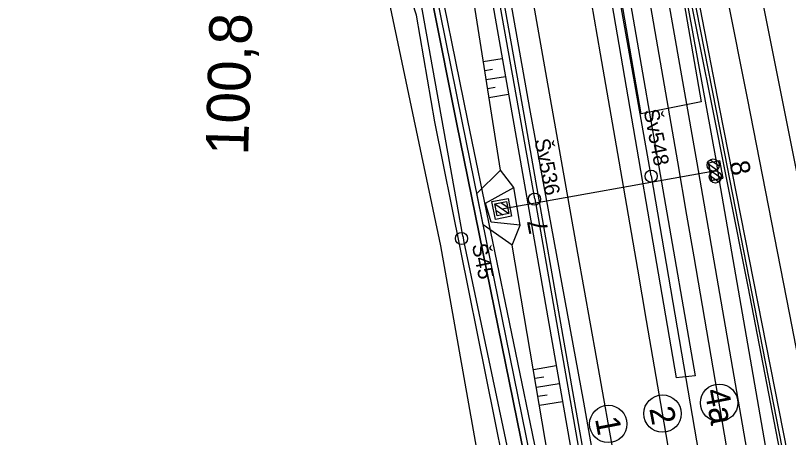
# Model space of a CAD drawing. Extents: x -545736 to -544888, y -1122892 to -1119128.
# Drawn here: x -545100.2 to -545036.5, y -1122602.4 to -1122567.6 of the extents above; entities that cross this region are included whole.
import ezdxf

# ---------------------------------------------------------------- set-up
doc = ezdxf.new("R2010")
doc.units = 0
for name, color, linetype in [('osvětlené plochy-hodnota-obrys', 7, 'Continuous'), ('Vrstva 1', 7, 'Continuous'), ('Vrstva 1 - Koleje', 7, 'Continuous'), ('Vrstva 11 - Trakce', 7, 'Continuous'), ('Vrstva 12', 7, 'Continuous'), ('Vrstva 12 - Trakce zaklady', 7, 'Continuous'), ('Vrstva 13', 7, 'Continuous'), ('Vrstva 19 - Staniceni', 7, 'Continuous'), ('Vrstva 23', 7, 'Continuous'), ('Vrstva 28 - zabzar', 7, 'Continuous'), ('Vrstva 31', 7, 'Continuous'), ('Vrstva 32', 7, 'Continuous'), ('Vrstva 4 - Teren - stezky - prechody - plochy', 7, 'Continuous'), ('Vrstva 43', 7, 'Continuous'), ('Vrstva 44', 7, 'Continuous'), ('Vrstva 48', 7, 'Continuous'), ('Vrstva 49', 7, 'Continuous')]:
    doc.layers.add(name, color=color, linetype=linetype)

msp = doc.modelspace()

# ---------------------------------------------------------------- linework, layer by layer
at = {"layer": 'osvětlené plochy-hodnota-obrys'}
for points in [[(-545047.997, -1122549.826), (-545043.69, -1122574.732), (-545048.628, -1122575.708)], [(-545048.628, -1122575.708), (-545052.892, -1122550.835)]]:
    msp.add_lwpolyline(points, dxfattribs=at)
at = {"layer": 'Vrstva 1'}
msp.add_lwpolyline([(-545068.904, -1122411.876), (-545066.819, -1122423.364), (-545063.507, -1122440.549), (-545060.331, -1122456.897), (-545057.192, -1122473.275), (-545054.444, -1122488.508), (-545052.57, -1122500.819), (-545051.42, -1122511.592), (-545050.311, -1122520.98), (-545049.375, -1122526.795), (-545046.137, -1122542.925), (-545043.214, -1122557.71), (-545039.903, -1122574.434), (-545036.419, -1122592.255), (-545033.982, -1122604.761), (-545029.871, -1122624.617), (-545027.294, -1122633.968), (-545025.013, -1122641.762), (-545022.676, -1122652.428), (-545020.046, -1122666.027), (-545016.909, -1122682.055), (-545009.383, -1122721.21)], dxfattribs=at)
at = {"layer": 'Vrstva 1 - Koleje'}
for points in [[(-545045.385, -1122609.05), (-545046.733, -1122601.181), (-545048.18, -1122592.761), (-545048.908, -1122588.523), (-545050.442, -1122579.607), (-545051.961, -1122570.765), (-545053.451, -1122562.174), (-545054.791, -1122554.514), (-545055.355, -1122551.329), (-545056.105, -1122547.087), (-545057.584, -1122538.791), (-545059.098, -1122530.393), (-545060.459, -1122522.91), (-545062.079, -1122514.072), (-545063.588, -1122505.944), (-545064.879, -1122499.052), (-545067.975, -1122482.725), (-545070.312, -1122470.606), (-545070.968, -1122467.202), (-545071.121, -1122466.407)], [(-545050.721, -1122604.725), (-545052.28, -1122595.938), (-545053.826, -1122587.197), (-545055.339, -1122578.646), (-545056.379, -1122572.776), (-545057.869, -1122564.341), (-545059.389, -1122555.766), (-545060.933, -1122547.063), (-545062.445, -1122538.598), (-545064.006, -1122529.942), (-545065.546, -1122521.493), (-545066.944, -1122513.902), (-545068.244, -1122506.901), (-545069.539, -1122499.984), (-545069.814, -1122498.512)], [(-545041.014, -1122606.453), (-545042.699, -1122596.644), (-545044.262, -1122587.497), (-545044.858, -1122584.079), (-545045.614, -1122579.685), (-545047.134, -1122570.821), (-545048.726, -1122561.631), (-545050.236, -1122553.008), (-545051.584, -1122545.368), (-545052.206, -1122541.868), (-545052.398, -1122540.79), (-545052.521, -1122540.099)]]:
    msp.add_lwpolyline(points, dxfattribs=at)
for centre in [(-545042.202, -1122599.539), (-545046.862, -1122600.429), (-545051.332, -1122601.282)]:
    msp.add_circle(centre, 1.542, dxfattribs=at)
at = {"layer": 'Vrstva 11 - Trakce'}
for p, q in [((-545042.936, -1122579.501), (-545042.201, -1122580.007)), ((-545043.17, -1122579.794), (-545042.39, -1122580.333)), ((-545060.095, -1122583.54), (-545042.604, -1122580.429)), ((-545042.99, -1122580.782), (-545042.212, -1122581.318)), ((-545042.757, -1122580.487), (-545042.02, -1122580.995)), ((-545060.679, -1122583.145), (-545059.509, -1122583.932)), ((-545060.159, -1122583.043), (-545059.611, -1122583.411)), ((-545060.58, -1122583.663), (-545060.025, -1122584.036))]:
    msp.add_line(p, q, dxfattribs=at)
msp.add_lwpolyline([(-545059.701, -1122582.953), (-545059.508, -1122583.934), (-545060.489, -1122584.127), (-545060.682, -1122583.146)], close=True, dxfattribs=at)
for centre in [(-545042.695, -1122579.937), (-545042.513, -1122580.921)]:
    msp.add_circle(centre, 0.5, dxfattribs=at)
at = {"layer": 'Vrstva 12'}
for points in [[(-545052.532, -1122524.696), (-545049.226, -1122542.217), (-545046.443, -1122556.912), (-545043.007, -1122574.107), (-545039.838, -1122589.963), (-545036.604, -1122606.742), (-545032.728, -1122626.083), (-545029.195, -1122644.489), (-545026.409, -1122658.225), (-545026.38, -1122658.316), (-545026.22, -1122658.509), (-545026.237, -1122658.458), (-545027.308, -1122652.049), (-545031.336, -1122631.583), (-545036.557, -1122605.452)], [(-545036.557, -1122605.452), (-545042.408, -1122575.465), (-545046.692, -1122553.647), (-545049.097, -1122542.172), (-545052.253, -1122524.668)], [(-545052.017, -1122524.444), (-545042.166, -1122575.313), (-545036.244, -1122605.439), (-545030.993, -1122631.556)]]:
    msp.add_lwpolyline(points, dxfattribs=at)
at = {"layer": 'Vrstva 12 - Trakce zaklady'}
for p, q in [((-545043.08, -1122579.744), (-545042.169, -1122579.554)), ((-545042.837, -1122581.201), (-545041.901, -1122581.009))]:
    msp.add_line(p, q, dxfattribs=at)
for points in [[(-545043.08, -1122579.744), (-545042.169, -1122579.554), (-545041.901, -1122581.009), (-545042.837, -1122581.201), (-545043.08, -1122579.744)], [(-545043.08, -1122579.744), (-545043.08, -1122579.744), (-545042.837, -1122581.201), (-545042.837, -1122581.201)], [(-545060.909, -1122582.938), (-545059.588, -1122582.685), (-545059.299, -1122584.159), (-545060.624, -1122584.437), (-545060.909, -1122582.938)]]:
    msp.add_lwpolyline(points, dxfattribs=at)
at = {"layer": 'Vrstva 13'}
for points in [[(-545028.35, -1122755.897), (-545029.145, -1122751.861), (-545033.916, -1122726.946), (-545040.565, -1122694.58), (-545045.437, -1122670.217), (-545050.32, -1122646.168), (-545054.473, -1122623.814), (-545058.217, -1122603.978), (-545063.836, -1122576.435), (-545069.59, -1122547.465), (-545075.408, -1122519.018), (-545078.686, -1122503.072), (-545078.31, -1122502.943)], [(-545027.819, -1122755.793), (-545028.599, -1122751.872), (-545033.511, -1122726.819), (-545039.921, -1122694.648), (-545044.959, -1122670.154), (-545049.898, -1122646.069), (-545054.001, -1122623.766), (-545057.758, -1122603.891), (-545063.364, -1122576.321), (-545069.202, -1122547.386), (-545075.005, -1122518.95), (-545078.31, -1122502.943), (-545077.905, -1122502.754), (-545074.587, -1122518.877), (-545068.787, -1122547.323), (-545062.931, -1122576.272), (-545057.246, -1122603.793), (-545053.518, -1122623.679), (-545049.43, -1122646.062), (-545044.427, -1122670.103), (-545039.459, -1122694.557), (-545033.025, -1122726.769), (-545028.137, -1122751.773), (-545027.357, -1122755.702)]]:
    msp.add_lwpolyline(points, dxfattribs=at)
at = {"layer": 'Vrstva 23'}
msp.add_lwpolyline([(-545030.974, -1122604.733), (-545037.042, -1122574.314), (-545044.319, -1122537.893)], dxfattribs=at)
at = {"layer": 'Vrstva 28 - zabzar'}
msp.add_lwpolyline([(-545062.05, -1122603.96), (-545065.13, -1122586.61), (-545067.53, -1122575.15), (-545070.15, -1122562.71), (-545071.68, -1122553.55), (-545073.01, -1122547.67), (-545075.63, -1122536.06), (-545076.51, -1122532.89), (-545078.96, -1122517.74), (-545081.29, -1122506.35), (-545083.52, -1122495.4)], dxfattribs=at)
at = {"layer": 'Vrstva 31'}
msp.add_lwpolyline([(-545062.05, -1122603.96), (-545065.13, -1122586.61), (-545067.53, -1122575.15), (-545070.15, -1122562.71), (-545071.68, -1122553.55), (-545073.01, -1122547.67), (-545075.63, -1122536.06), (-545076.51, -1122532.89), (-545078.96, -1122517.74), (-545081.29, -1122506.35), (-545083.52, -1122495.4), (-545088, -1122477.28), (-545088.6, -1122473.44), (-545088.68, -1122470.8), (-545089.31, -1122466.23), (-545090.2, -1122459.67), (-545092.23, -1122451.16), (-545094.2, -1122440.96), (-545096.89, -1122439.25), (-545098.21, -1122435.16)], dxfattribs=at)
at = {"layer": 'Vrstva 32'}
msp.add_lwpolyline([(-545062.05, -1122603.96), (-545065.13, -1122586.61), (-545067.53, -1122575.15), (-545070.15, -1122562.71), (-545071.68, -1122553.55), (-545073.01, -1122547.67), (-545075.63, -1122536.06), (-545076.51, -1122532.89), (-545078.96, -1122517.74), (-545081.29, -1122506.35), (-545083.52, -1122495.4), (-545087.27, -1122480.36), (-545088, -1122477.28), (-545088.6, -1122473.44), (-545088.68, -1122470.8), (-545089.31, -1122466.23), (-545090.2, -1122459.67), (-545092.23, -1122451.16), (-545094.2, -1122440.96), (-545096.89, -1122439.25), (-545098.21, -1122435.16)], dxfattribs=at)
at = {"layer": 'Vrstva 4 - Teren - stezky - prechody - plochy'}
for points in [[(-545070.278, -1122429.488), (-545064.72, -1122457.892), (-545060.382, -1122480.861), (-545059.861, -1122483.446), (-545053.003, -1122522.259), (-545052.753, -1122523.663), (-545048.917, -1122544.179), (-545042.47, -1122579.486), (-545042.186, -1122581.244), (-545032.733, -1122635.783), (-545027.941, -1122665.049), (-545022.786, -1122693.812), (-545022.502, -1122695.225), (-545012.285, -1122751.226), (-545012.008, -1122752.698)], [(-545071.756, -1122430.223), (-545066.205, -1122458.377), (-545061.37, -1122483.517), (-545053.92, -1122523.598), (-545044.041, -1122579.762), (-545034.681, -1122633.788), (-545029.212, -1122665.663), (-545024.312, -1122693.834), (-545023.844, -1122696.43), (-545013.894, -1122750.973), (-545013.506, -1122752.991)], [(-545075.964, -1122483.68), (-545075.6, -1122485.236), (-545072.758, -1122500.963), (-545068.047, -1122526.836), (-545062.05, -1122559.844), (-545057.718, -1122584.534), (-545053.739, -1122607.276), (-545050.173, -1122627.441), (-545047.771, -1122640.461)], [(-545026.025, -1122755.442), (-545026.304, -1122753.88), (-545029.721, -1122735.926), (-545032.88, -1122719.209), (-545037.444, -1122693.434), (-545042.852, -1122663.259), (-545048.752, -1122629.61), (-545054.166, -1122599.069), (-545058.27, -1122575.78), (-545066.012, -1122532.259), (-545072.56, -1122496.705), (-545074.668, -1122485.241), (-545074.197, -1122483.96)], [(-545026.025, -1122755.442), (-545026.304, -1122753.88), (-545029.721, -1122735.926), (-545032.88, -1122719.209), (-545037.444, -1122693.434), (-545042.852, -1122663.259), (-545048.752, -1122629.61), (-545054.166, -1122599.069), (-545058.27, -1122575.78), (-545066.012, -1122532.259), (-545072.56, -1122496.705), (-545074.668, -1122485.241), (-545074.197, -1122483.96)], [(-545025.346, -1122755.309), (-545025.726, -1122753.286), (-545028.91, -1122736.209), (-545032.227, -1122718.736), (-545036.575, -1122694.341), (-545042.092, -1122662.868), (-545048.101, -1122629.185), (-545053.335, -1122599.479), (-545057.782, -1122575.273), (-545065.086, -1122534.093), (-545074.197, -1122483.96)], [(-545054.231, -1122539.553), (-545055.778, -1122539.943), (-545051.036, -1122566.655), (-545045.735, -1122597.478)], [(-545054.231, -1122539.553), (-545049.487, -1122566.637), (-545044.181, -1122597.306), (-545045.735, -1122597.478)]]:
    msp.add_lwpolyline(points, dxfattribs=at)
at = {"layer": 'Vrstva 43'}
for centre in [(-545047.796, -1122580.862), (-545057.399, -1122582.75), (-545063.412, -1122585.997)]:
    msp.add_circle(centre, 0.5, dxfattribs=at)
at = {"layer": 'Vrstva 44'}
msp.add_line((-545047.797, -1122580.821), (-545056.594, -1122531.322), dxfattribs=at)
for points in [[(-545053.287, -1122633.279), (-545063.238, -1122586.146), (-545063.248, -1122585.919), (-545063.296, -1122585.762), (-545072.411, -1122534.849), (-545072.406, -1122534.601), (-545072.52, -1122534.494), (-545080.043, -1122501.027), (-545080.093, -1122500.849), (-545080.193, -1122500.397), (-545087.505, -1122464.21), (-545087.659, -1122463.509), (-545087.757, -1122463.363), (-545099.069, -1122419.052), (-545099.193, -1122418.695), (-545099.586, -1122418.621), (-545116.487, -1122418.299), (-545117.079, -1122418.156), (-545117.605, -1122418.155), (-545149.644, -1122416.388), (-545150.026, -1122416.395), (-545150.307, -1122416.258), (-545156.662, -1122416.357)], [(-545057.374, -1122582.737), (-545066.2, -1122533.465), (-545066.276, -1122533.114)], [(-545047.797, -1122580.821), (-545039.414, -1122629.822), (-545039.324, -1122630.005)], [(-545057.374, -1122582.737), (-545048.642, -1122632.594), (-545048.622, -1122632.851)]]:
    msp.add_lwpolyline(points, dxfattribs=at)
at = {"layer": 'Vrstva 48'}
for p, q in [((-545061.622, -1122571.393), (-545060.066, -1122571.15)), ((-545061.506, -1122572.134), (-545060.878, -1122572.036)), ((-545061.39, -1122572.875), (-545059.807, -1122572.628)), ((-545061.274, -1122573.616), (-545060.635, -1122573.517)), ((-545061.158, -1122574.357), (-545059.548, -1122574.106)), ((-545057.497, -1122596.782), (-545055.631, -1122596.465)), ((-545057.372, -1122597.521), (-545056.624, -1122597.394)), ((-545057.247, -1122598.26), (-545055.372, -1122597.943)), ((-545057.121, -1122599), (-545056.37, -1122598.872)), ((-545056.996, -1122599.739), (-545055.113, -1122599.42))]:
    msp.add_line(p, q, dxfattribs=at)
at = {"layer": 'Vrstva 49'}
for points in [[(-545059.286, -1122607.868), (-545065.622, -1122576.388), (-545067.136, -1122567.588), (-545068.087, -1122564.592), (-545071.156, -1122547.421), (-545072.737, -1122538.495), (-545073.292, -1122533.326), (-545073.846, -1122531.295), (-545074.577, -1122529.204), (-545076.772, -1122519.99), (-545079.424, -1122507.691), (-545080.344, -1122504.787), (-545084.585, -1122476.247), (-545088.301, -1122454.163), (-545090.567, -1122448.188), (-545091.645, -1122441.72), (-545092.575, -1122433.846)], [(-545092.575, -1122433.846), (-545090.002, -1122441.276), (-545089.045, -1122447.984), (-545086.196, -1122453.537), (-545081.831, -1122476.339), (-545078.686, -1122503.072), (-545075.408, -1122519.018), (-545069.59, -1122547.465), (-545063.836, -1122576.435), (-545058.217, -1122603.978), (-545054.473, -1122623.814), (-545050.32, -1122646.168), (-545045.437, -1122670.217), (-545040.565, -1122694.58), (-545033.916, -1122726.946), (-545029.145, -1122751.861), (-545028.35, -1122755.897)], [(-545075.964, -1122483.68), (-545075.6, -1122485.236), (-545072.758, -1122500.963), (-545068.047, -1122526.836), (-545062.05, -1122559.844), (-545057.718, -1122584.534), (-545053.739, -1122607.276), (-545050.173, -1122627.441), (-545051.791, -1122631.205), (-545050.172, -1122639.206), (-545047.771, -1122640.461), (-545043.536, -1122665.151), (-545040.958, -1122680.252), (-545038.303, -1122694.554), (-545037.682, -1122696.647), (-545037.41, -1122698.127), (-545036.991, -1122700.776), (-545032.31, -1122726.991), (-545027.758, -1122751.171), (-545029.064, -1122753.063), (-545028.667, -1122754.707), (-545027.043, -1122755.43), (-545027.005, -1122755.633)], [(-545059.235, -1122586.535), (-545058.591, -1122584.889), (-545059.108, -1122581.8), (-545060.219, -1122580.361), (-545064.422, -1122553.493), (-545068.92, -1122528.201), (-545068.649, -1122526.715), (-545068.858, -1122525.706), (-545069.679, -1122524.565)], [(-545056.022, -1122605.482), (-545059.235, -1122586.535), (-545061.638, -1122584.869), (-545062.144, -1122582.293), (-545060.219, -1122580.361)], [(-545058.591, -1122584.889), (-545060.981, -1122584.647), (-545061.438, -1122583.086), (-545059.108, -1122581.8)]]:
    msp.add_lwpolyline(points, dxfattribs=at)

# ---------------------------------------------------------------- texts
at = {"layer": 'Vrstva 1 - Koleje'}
for s, p in [('4a', (-545043.411, -1122598.537)), ('2', (-545047.96, -1122600.013)), ('1', (-545052.431, -1122600.856))]:
    msp.add_text(s, height=2, rotation=280.80482, dxfattribs=at).set_placement(p)
at = {"layer": 'Vrstva 11 - Trakce'}
for s, rotation, p in [('8', 280.43647, (-545041.342, -1122579.727)), ('7', 101.09299, (-545056.242, -1122585.428))]:
    msp.add_text(s, height=1.6, rotation=rotation, dxfattribs=at).set_placement(p)
at = {"layer": 'Vrstva 19 - Staniceni'}
msp.add_text('100,8', height=3.5, rotation=88.33042, dxfattribs=at).set_placement((-545080.996, -1122579.166))
at = {"layer": 'Vrstva 43'}
for s, rotation, p in [('Šv548', 281.03229, (-545048.426, -1122575.445)), ('Šv536', 281.03229, (-545057.413, -1122577.87)), ('Š45', 281.92155, (-545062.574, -1122586.536))]:
    msp.add_text(s, height=1.25, rotation=rotation, dxfattribs=at).set_placement(p)

doc.saveas('drawing.dxf')
